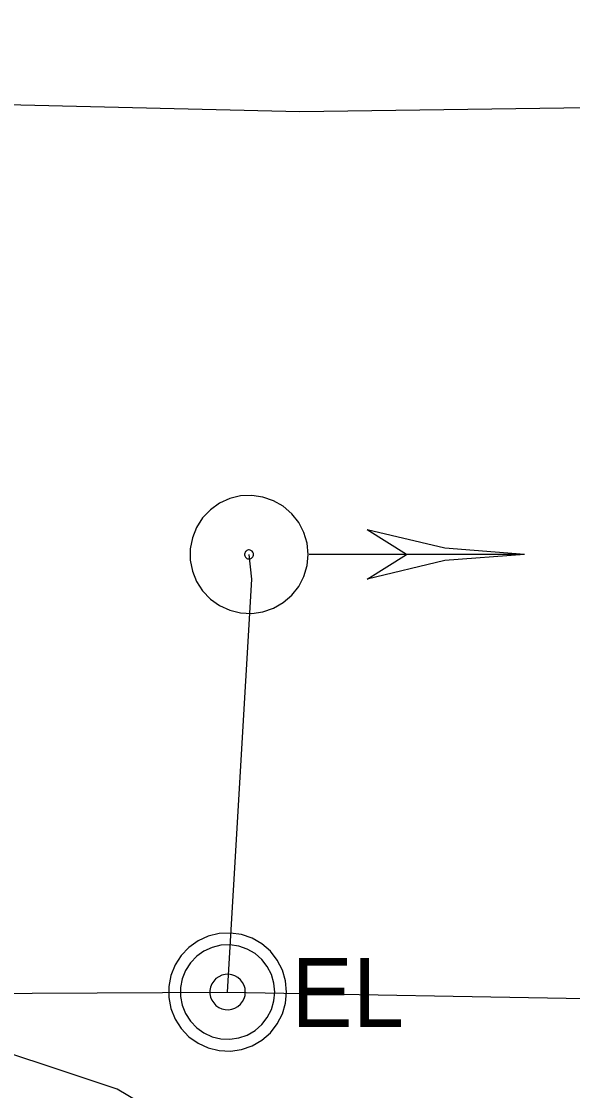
# Model space of a CAD drawing. Extents: x 600849 to 606371, y 330010 to 403088.
# Drawn here: x 602094 to 602124.8, y 371381.8 to 371441.5 of the extents above; entities that cross this region are included whole.
import ezdxf

# ---------------------------------------------------------------- set-up
doc = ezdxf.new("R2010")
doc.units = 0
for name, color, linetype in [('E_SIG', 7, 'Continuous'), ('E_UTL_E', 7, 'Continuous'), ('E_UTL_E_UG', 7, 'Continuous'), ('E_UTL_T_UG', 7, 'Continuous')]:
    doc.layers.add(name, color=color, linetype=linetype)

msp = doc.modelspace()

# ---------------------------------------------------------------- linework, layer by layer
at = {"layer": 'E_SIG'}
for points in [[(602110.005, 371411.718), (602109.945, 371412.342), (602109.768, 371412.944), (602109.481, 371413.502), (602109.093, 371413.995), (602108.619, 371414.406), (602108.075, 371414.719), (602107.483, 371414.925), (602106.862, 371415.014), (602106.235, 371414.984), (602105.625, 371414.836), (602105.055, 371414.576), (602104.544, 371414.212), (602104.111, 371413.758), (602103.771, 371413.23), (602103.538, 371412.647), (602103.42, 371412.031), (602103.42, 371411.404), (602103.538, 371410.788), (602103.771, 371410.206), (602104.111, 371409.678), (602104.544, 371409.224), (602105.055, 371408.86), (602105.625, 371408.599), (602106.235, 371408.451), (602106.862, 371408.421), (602107.483, 371408.511), (602108.075, 371408.716), (602108.619, 371409.03), (602109.093, 371409.44), (602109.481, 371409.934), (602109.768, 371410.491), (602109.945, 371411.093), (602110.005, 371411.718)], [(602115.505, 371411.716), (602113.305, 371413.094)], [(602122.105, 371411.718), (602117.651, 371412.064), (602113.305, 371413.093)], [(602106.957, 371411.718), (602106.952, 371411.765), (602106.939, 371411.811), (602106.917, 371411.854), (602106.887, 371411.892), (602106.851, 371411.923), (602106.809, 371411.947), (602106.764, 371411.963), (602106.717, 371411.97), (602106.669, 371411.968), (602106.622, 371411.956), (602106.578, 371411.936), (602106.539, 371411.908), (602106.506, 371411.874), (602106.48, 371411.833), (602106.462, 371411.789), (602106.453, 371411.742), (602106.453, 371411.694), (602106.462, 371411.647), (602106.48, 371411.602), (602106.506, 371411.562), (602106.539, 371411.527), (602106.578, 371411.499), (602106.622, 371411.479), (602106.669, 371411.468), (602106.717, 371411.466), (602106.764, 371411.472), (602106.809, 371411.488), (602106.851, 371411.512), (602106.887, 371411.544), (602106.917, 371411.581), (602106.939, 371411.624), (602106.952, 371411.67), (602106.957, 371411.718)], [(602122.104, 371411.716), (602110.063, 371411.716)], [(602122.105, 371411.718), (602117.651, 371411.372), (602113.305, 371410.343)], [(602113.305, 371410.345), (602115.505, 371411.716)]]:
    msp.add_lwpolyline(points, dxfattribs=at)
at = {"layer": 'E_UTL_E'}
for points in [[(602108.806, 371387.271), (602108.747, 371387.896), (602108.57, 371388.498), (602108.283, 371389.055), (602107.895, 371389.549), (602107.421, 371389.959), (602106.877, 371390.273), (602106.284, 371390.478), (602105.663, 371390.568), (602105.037, 371390.538), (602104.427, 371390.39), (602103.856, 371390.129), (602103.345, 371389.765), (602102.912, 371389.311), (602102.573, 371388.784), (602102.34, 371388.201), (602102.221, 371387.585), (602102.221, 371386.958), (602102.34, 371386.342), (602102.573, 371385.759), (602102.912, 371385.231), (602103.345, 371384.777), (602103.856, 371384.413), (602104.427, 371384.153), (602105.037, 371384.005), (602105.663, 371383.975), (602106.284, 371384.064), (602106.877, 371384.27), (602107.421, 371384.583), (602107.895, 371384.994), (602108.283, 371385.487), (602108.57, 371386.045), (602108.747, 371386.647), (602108.806, 371387.271)], [(602108.806, 371387.271), (602108.747, 371387.896), (602108.57, 371388.498), (602108.283, 371389.055), (602107.895, 371389.549), (602107.421, 371389.959), (602106.877, 371390.273), (602106.284, 371390.478), (602105.663, 371390.568), (602105.037, 371390.538), (602104.427, 371390.39), (602103.856, 371390.129), (602103.345, 371389.765), (602102.912, 371389.311), (602102.573, 371388.784), (602102.34, 371388.201), (602102.221, 371387.585), (602102.221, 371386.958), (602102.34, 371386.342), (602102.573, 371385.759), (602102.912, 371385.231), (602103.345, 371384.777), (602103.856, 371384.413), (602104.427, 371384.153), (602105.037, 371384.005), (602105.663, 371383.975), (602106.284, 371384.064), (602106.877, 371384.27), (602107.421, 371384.583), (602107.895, 371384.994), (602108.283, 371385.487), (602108.57, 371386.045), (602108.747, 371386.647), (602108.806, 371387.271)], [(602108.146, 371387.271), (602108.099, 371387.771), (602107.957, 371388.253), (602107.727, 371388.699), (602107.417, 371389.093), (602107.038, 371389.422), (602106.603, 371389.673), (602106.129, 371389.837), (602105.632, 371389.908), (602105.131, 371389.884), (602104.643, 371389.766), (602104.186, 371389.558), (602103.778, 371389.267), (602103.431, 371388.903), (602103.16, 371388.481), (602102.973, 371388.015), (602102.878, 371387.522), (602102.878, 371387.02), (602102.973, 371386.528), (602103.16, 371386.062), (602103.431, 371385.639), (602103.778, 371385.276), (602104.186, 371384.985), (602104.643, 371384.777), (602105.131, 371384.658), (602105.632, 371384.634), (602106.129, 371384.706), (602106.603, 371384.87), (602107.038, 371385.121), (602107.417, 371385.45), (602107.727, 371385.844), (602107.957, 371386.29), (602108.099, 371386.772), (602108.146, 371387.271)], [(602108.146, 371387.271), (602108.099, 371387.771), (602107.957, 371388.253), (602107.727, 371388.699), (602107.417, 371389.093), (602107.038, 371389.422), (602106.603, 371389.673), (602106.129, 371389.837), (602105.632, 371389.908), (602105.131, 371389.884), (602104.643, 371389.766), (602104.186, 371389.558), (602103.778, 371389.267), (602103.431, 371388.903), (602103.16, 371388.481), (602102.973, 371388.015), (602102.878, 371387.522), (602102.878, 371387.02), (602102.973, 371386.528), (602103.16, 371386.062), (602103.431, 371385.639), (602103.778, 371385.276), (602104.186, 371384.985), (602104.643, 371384.777), (602105.131, 371384.658), (602105.632, 371384.634), (602106.129, 371384.706), (602106.603, 371384.87), (602107.038, 371385.121), (602107.417, 371385.45), (602107.727, 371385.844), (602107.957, 371386.29), (602108.099, 371386.772), (602108.146, 371387.271)], [(602106.496, 371387.271), (602106.479, 371387.459), (602106.426, 371387.639), (602106.339, 371387.807), (602106.223, 371387.955), (602106.081, 371388.078), (602105.918, 371388.172), (602105.74, 371388.233), (602105.554, 371388.26), (602105.366, 371388.251), (602105.183, 371388.207), (602105.011, 371388.129), (602104.858, 371388.02), (602104.728, 371387.883), (602104.627, 371387.725), (602104.557, 371387.55), (602104.521, 371387.365), (602104.521, 371387.177), (602104.557, 371386.992), (602104.627, 371386.818), (602104.728, 371386.659), (602104.858, 371386.523), (602105.011, 371386.414), (602105.183, 371386.336), (602105.366, 371386.291), (602105.554, 371386.282), (602105.74, 371386.309), (602105.918, 371386.371), (602106.081, 371386.465), (602106.223, 371386.588), (602106.339, 371386.736), (602106.426, 371386.903), (602106.479, 371387.084), (602106.496, 371387.271)], [(602106.496, 371387.271), (602106.479, 371387.459), (602106.426, 371387.639), (602106.339, 371387.807), (602106.223, 371387.955), (602106.081, 371388.078), (602105.918, 371388.172), (602105.74, 371388.233), (602105.554, 371388.26), (602105.366, 371388.251), (602105.183, 371388.207), (602105.011, 371388.129), (602104.858, 371388.02), (602104.728, 371387.883), (602104.627, 371387.725), (602104.557, 371387.55), (602104.521, 371387.365), (602104.521, 371387.177), (602104.557, 371386.992), (602104.627, 371386.818), (602104.728, 371386.659), (602104.858, 371386.523), (602105.011, 371386.414), (602105.183, 371386.336), (602105.366, 371386.291), (602105.554, 371386.282), (602105.74, 371386.309), (602105.918, 371386.371), (602106.081, 371386.465), (602106.223, 371386.588), (602106.339, 371386.736), (602106.426, 371386.903), (602106.479, 371387.084), (602106.496, 371387.271)]]:
    msp.add_lwpolyline(points, dxfattribs=at)
at = {"layer": 'E_UTL_E_UG'}
for points in [[(602105.505, 371387.27), (602106.863, 371410.339), (602106.704, 371411.718)], [(602120.641, 371137.76), (602120.92, 371139.35), (602121.35, 371170.11), (602121.203, 371196.403), (602119.531, 371219.946), (602116.676, 371228.714), (602115.676, 371234.908), (602111.39, 371281.883), (602108.793, 371311.52), (602108.041, 371319.432), (602108.278, 371320.432), (602106.775, 371369.047), (602105.442, 371378.209), (602099.328, 371381.835), (602080.156, 371388.221), (602064.826, 371392.678), (602057.201, 371393.62)], [(602061.813, 371387.039), (602105.505, 371387.27), (602126.533, 371386.899), (602169.164, 371386.226)]]:
    msp.add_lwpolyline(points, dxfattribs=at)
at = {"layer": 'E_UTL_T_UG'}
msp.add_lwpolyline([(602008.482, 371441.499), (602039.371, 371437.804), (602055.72, 371437.756), (602109.535, 371436.467), (602190.036, 371437.582), (602241.077, 371439.743)], dxfattribs=at)

# ---------------------------------------------------------------- texts
at = {"layer": 'E_UTL_E'}
msp.add_text('EL', height=3.8491, dxfattribs=at).set_placement((602109.07, 371385.326))
msp.add_text('EL', height=3.8491, dxfattribs=at).set_placement((602109.07, 371385.326))

doc.saveas('drawing.dxf')
